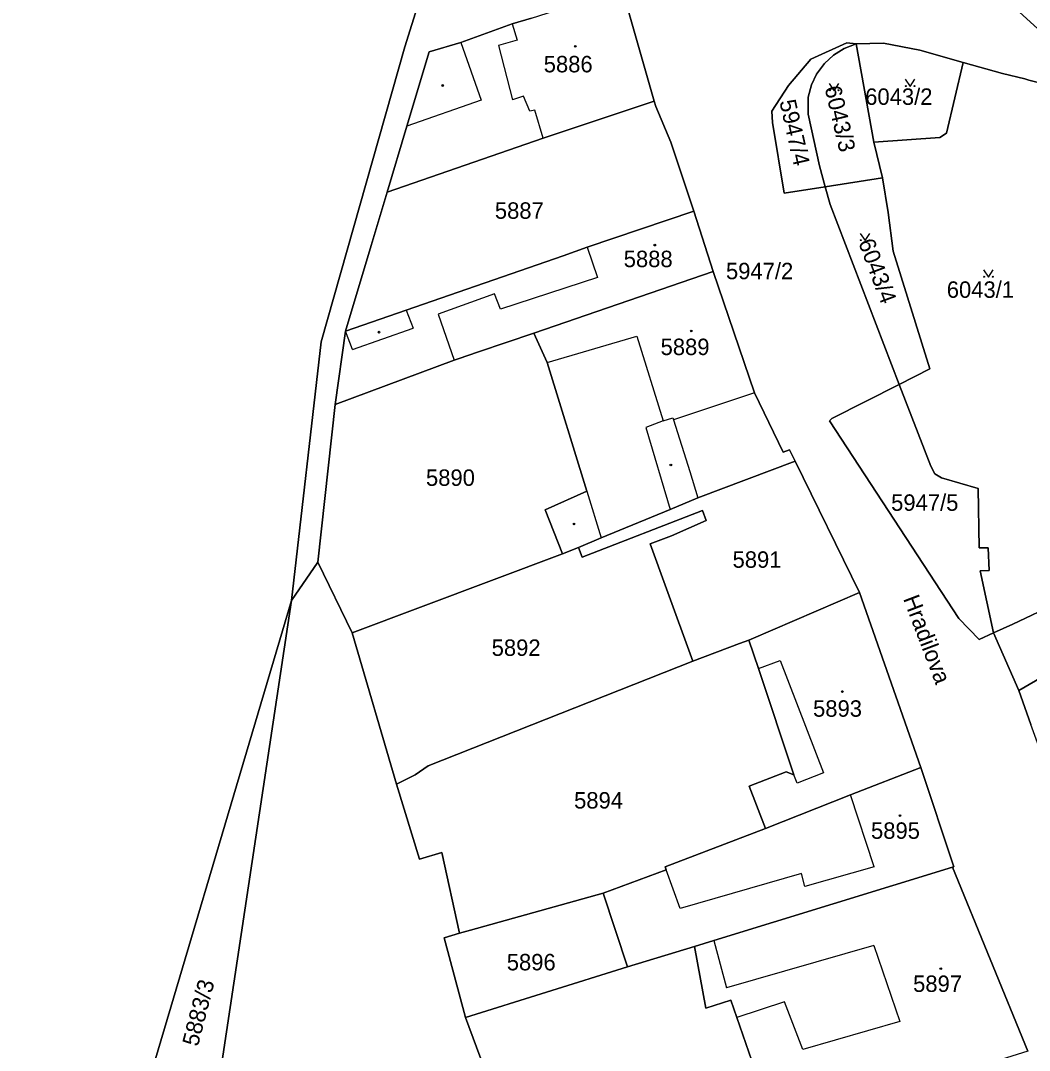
# Model space of a CAD drawing. Extents: x -596233 to -595156, y -1161235 to -1159375.
# Drawn here: x -595977.7 to -595873.5, y -1159916.5 to -1159810 of the extents above; entities that cross this region are included whole.
import ezdxf

# ---------------------------------------------------------------- set-up
doc = ezdxf.new("R2010")
doc.units = 0
for name, color, linetype in [('KN_CAR_KR', 7, 'Continuous'), ('KN_KULTURY', 7, 'Continuous'), ('KN_PARC_CIS_POZ', 7, 'Continuous'), ('KN_PARC_CIS_STAV', 7, 'Continuous'), ('KN_PARC_PLOCHA', 7, 'Continuous'), ('KN_ULICE', 7, 'Continuous'), ('parcely_l', 7, 'Continuous')]:
    doc.layers.add(name, color=color, linetype=linetype)

msp = doc.modelspace()

# ---------------------------------------------------------------- linework, layer by layer
at = {"layer": 'KN_CAR_KR'}
for points in [[(-595926.92, -1159810.36), (-595926.41, -1159812.04)], [(-595932.25, -1159812.3), (-595930.13, -1159818.27)], [(-595926.41, -1159812.04), (-595928.33, -1159812.59)], [(-595928.33, -1159812.59), (-595926.9, -1159818.22)], [(-595925.74, -1159817.85), (-595926.9, -1159818.22)], [(-595925.09, -1159819.39), (-595925.74, -1159817.85)], [(-595930.13, -1159818.27), (-595937.81, -1159820.95)], [(-595924.6, -1159819.28), (-595925.09, -1159819.39)], [(-595923.71, -1159822.19), (-595924.6, -1159819.28)], [(-595919.16, -1159833.47), (-595918.11, -1159836.6)], [(-595918.11, -1159836.6), (-595928.14, -1159839.87)], [(-595928.74, -1159838.27), (-595934.57, -1159840.37)], [(-595928.14, -1159839.87), (-595928.74, -1159838.27)], [(-595937.87, -1159839.96), (-595937.15, -1159841.82)], [(-595934.57, -1159840.37), (-595932.91, -1159845.14)], [(-595943.43, -1159844.03), (-595944.15, -1159842.15)], [(-595943.43, -1159844.03), (-595937.15, -1159841.82)], [(-595923.31, -1159845.39), (-595914.05, -1159842.66)], [(-595914.05, -1159842.66), (-595911.33, -1159851.4)], [(-595901.88, -1159848.51), (-595910.26, -1159851.32)], [(-595911.33, -1159851.4), (-595913.12, -1159852.09)], [(-595911.33, -1159851.4), (-595910.33, -1159851.09)], [(-595910.33, -1159851.09), (-595910.26, -1159851.32)], [(-595910.26, -1159851.32), (-595908.58, -1159856.63)], [(-595913.12, -1159852.09), (-595910.58, -1159860.57)], [(-595908.58, -1159856.63), (-595907.72, -1159859.38)], [(-595919.22, -1159858.69), (-595917.72, -1159863.52)], [(-595901.46, -1159877), (-595899.24, -1159876.2)], [(-595899.24, -1159876.2), (-595894.76, -1159887.8)], [(-595897.46, -1159888.88), (-595897.82, -1159888.01)], [(-595894.76, -1159887.8), (-595897.46, -1159888.88)], [(-595889.52, -1159897.52), (-595891.94, -1159890.07)], [(-595909.56, -1159901.82), (-595911, -1159897.83)], [(-595889.52, -1159897.52), (-595896.66, -1159899.54)], [(-595897.03, -1159898.19), (-595909.56, -1159901.82)], [(-595896.66, -1159899.54), (-595897.03, -1159898.19)], [(-595906.07, -1159905.12), (-595904.76, -1159910.03)], [(-595889.56, -1159905.66), (-595904.76, -1159910.03)], [(-595889.56, -1159905.66), (-595886.87, -1159913.49)], [(-595898.79, -1159911.48), (-595903.7, -1159913.1)], [(-595896.87, -1159916.41), (-595898.79, -1159911.48)], [(-595886.87, -1159913.49), (-595896.87, -1159916.41)]]:
    msp.add_lwpolyline(points, dxfattribs=at)
at = {"layer": 'KN_KULTURY'}
for points in [[(-595894.1518, -1159816.5316), (-595893.6518, -1159817.2816), (-595893.1518, -1159816.5316)], [(-595886.2918, -1159816.1016), (-595885.7918, -1159816.8516), (-595885.2918, -1159816.1016)], [(-595890.9518, -1159832.0316), (-595890.4518, -1159832.7816), (-595889.9518, -1159832.0316)], [(-595878.2018, -1159835.8116), (-595877.7018, -1159836.5616), (-595877.2018, -1159835.8116)]]:
    msp.add_lwpolyline(points, dxfattribs=at)
for centre, radius in [((-595920.4, -1159812.69), 0.09), ((-595920.4, -1159812.69), 0.0398), ((-595934.11, -1159816.74), 0.09), ((-595934.11, -1159816.74), 0.0398), ((-595886.242, -1159816.8014), 0.05), ((-595885.3426, -1159816.8014), 0.05), ((-595894.102, -1159817.2314), 0.05), ((-595893.2026, -1159817.2314), 0.05), ((-595890.902, -1159832.7314), 0.05), ((-595890.0026, -1159832.7314), 0.05), ((-595912.19, -1159833.24), 0.09), ((-595912.19, -1159833.24), 0.0398), ((-595878.152, -1159836.5114), 0.05), ((-595877.2526, -1159836.5114), 0.05), ((-595940.69, -1159842.24), 0.09), ((-595940.69, -1159842.24), 0.0398), ((-595908.41, -1159842.12), 0.09), ((-595908.41, -1159842.12), 0.0398), ((-595910.53, -1159855.97), 0.09), ((-595910.53, -1159855.97), 0.0398), ((-595920.54, -1159862.07), 0.09), ((-595920.54, -1159862.07), 0.0398), ((-595892.8, -1159879.4), 0.09), ((-595892.8, -1159879.4), 0.0398), ((-595886.84, -1159892.22), 0.09), ((-595886.84, -1159892.22), 0.0398), ((-595882.63, -1159908.04), 0.09), ((-595882.63, -1159908.04), 0.0398)]:
    msp.add_circle(centre, radius, dxfattribs=at)
at = {"layer": 'KN_PARC_PLOCHA'}
for points in [[(-595897.41, -1159716.51), (-595909.7, -1159742.04), (-595915.62, -1159754.32), (-595918.62, -1159754.43), (-595921.7, -1159762.89), (-595927.93, -1159780.47), (-595938.03, -1159812.75), (-595946.66, -1159843.25), (-595949.72, -1159869.97), (-595967.89, -1159931.2), (-595979.93, -1159972.12)], [(-595909.39, -1159777.39), (-595861.61, -1159820.87)], [(-595801.63, -1159867.91), (-595805.67, -1159870.77), (-595808.71, -1159866.31), (-595805.31, -1159863.89), (-595808.05, -1159860.57), (-595809.82, -1159858.33), (-595811.59, -1159856.09), (-595813.36, -1159853.85), (-595815.14, -1159851.6), (-595816.04, -1159852.34), (-595817.45, -1159850.76), (-595825.48, -1159841.82), (-595829.07, -1159838.82), (-595831.66, -1159837.16), (-595832.54, -1159836.6), (-595835.57, -1159834.72), (-595838.74, -1159833.07), (-595844.95, -1159829.84), (-595851.06, -1159826.67), (-595858.18, -1159822.96), (-595858.71, -1159822.68), (-595860.83, -1159821.58), (-595861.61, -1159820.87), (-595909.39, -1159777.39)], [(-595924.93, -1159809.79), (-595926.92, -1159810.36), (-595932.25, -1159812.3), (-595935.5, -1159813.25), (-595937.81, -1159820.95), (-595939.85, -1159827.78), (-595941.49, -1159833.27), (-595944.15, -1159842.15), (-595945.24, -1159849.72), (-595947.03, -1159866.01), (-595949.72, -1159869.97), (-595946.66, -1159843.25), (-595938.03, -1159812.75), (-595927.93, -1159780.47)], [(-595873.63, -1159916.58), (-595881.42, -1159897.55), (-595881.29, -1159897.5), (-595884.7, -1159887.25), (-595891.01, -1159869.17), (-595897.69, -1159855.59), (-595898.26, -1159854.42), (-595898.91, -1159854.64), (-595901.88, -1159848.51), (-595906.15, -1159835.96), (-595908.15, -1159829.73), (-595910.54, -1159822.61), (-595912.08, -1159818.91), (-595912.24, -1159818.36), (-595915.56, -1159806.73)], [(-595870.27, -1159817.02), (-595873.52, -1159816.2), (-595873.92, -1159816.04), (-595876.26, -1159815.49), (-595880.32, -1159814.35), (-595884.79, -1159813.1), (-595888.55, -1159812.38), (-595891.38, -1159812.42), (-595892.33, -1159812.34), (-595896.07, -1159814.03), (-595898.38, -1159816.73), (-595900.08, -1159819.39), (-595900.02, -1159820.55), (-595898.8, -1159827.86), (-595894.57, -1159827.21), (-595894.07, -1159829.04), (-595886.93, -1159847.64), (-595893.87, -1159851.17), (-595894.12, -1159851.4), (-595880.77, -1159871.83), (-595878.66, -1159874.02), (-595877.19, -1159873.34), (-595874.55, -1159879.3), (-595873.3, -1159882.8)], [(-595870.51, -1159870.23), (-595875.19, -1159872.42), (-595877.19, -1159873.34), (-595878.56, -1159866.91), (-595877.64, -1159866.89), (-595877.71, -1159864.53), (-595878.66, -1159864.53), (-595878.77, -1159858.39), (-595882.54, -1159857.29), (-595883.24, -1159856.88), (-595883.64, -1159856.1), (-595886.93, -1159847.64), (-595883.74, -1159846.02), (-595887.54, -1159833.86), (-595888.06, -1159829.86), (-595888.64, -1159826.3), (-595889.54, -1159822.6), (-595882.74, -1159822.1), (-595882.04, -1159821.66), (-595880.32, -1159814.35), (-595876.26, -1159815.49), (-595873.92, -1159816.04), (-595873.52, -1159816.2), (-595870.27, -1159817.02)]]:
    msp.add_lwpolyline(points, dxfattribs=at)
for points in [[(-595912.24, -1159818.36), (-595923.71, -1159822.19), (-595939.85, -1159827.78), (-595937.81, -1159820.95), (-595935.5, -1159813.25), (-595932.25, -1159812.3), (-595926.92, -1159810.36), (-595924.93, -1159809.79), (-595915.56, -1159806.73)], [(-595891.38, -1159812.42), (-595892.61, -1159812.92), (-595893.73, -1159813.61), (-595894.66, -1159814.46), (-595895.46, -1159815.56), (-595895.98, -1159816.66), (-595896.32, -1159817.94), (-595896.33, -1159819.69), (-595895.17, -1159825.04), (-595894.57, -1159827.21), (-595898.8, -1159827.86), (-595900.02, -1159820.55), (-595900.08, -1159819.39), (-595898.38, -1159816.73), (-595896.07, -1159814.03), (-595892.33, -1159812.34)], [(-595889.54, -1159822.6), (-595888.64, -1159826.3), (-595894.57, -1159827.21), (-595895.17, -1159825.04), (-595896.33, -1159819.69), (-595896.32, -1159817.94), (-595895.98, -1159816.66), (-595895.46, -1159815.56), (-595894.66, -1159814.46), (-595893.73, -1159813.61), (-595892.61, -1159812.92), (-595891.38, -1159812.42)], [(-595880.32, -1159814.35), (-595882.04, -1159821.66), (-595882.74, -1159822.1), (-595889.54, -1159822.6), (-595891.38, -1159812.42), (-595888.55, -1159812.38), (-595884.79, -1159813.1)], [(-595908.15, -1159829.73), (-595919.16, -1159833.47), (-595921.66, -1159834.34), (-595937.87, -1159839.96), (-595944.15, -1159842.15), (-595941.49, -1159833.27), (-595939.85, -1159827.78), (-595923.71, -1159822.19), (-595912.24, -1159818.36), (-595912.08, -1159818.91), (-595910.54, -1159822.61)], [(-595886.93, -1159847.64), (-595894.07, -1159829.04), (-595894.57, -1159827.21), (-595888.64, -1159826.3), (-595888.06, -1159829.86), (-595887.54, -1159833.86), (-595883.74, -1159846.02)], [(-595906.15, -1159835.96), (-595924.69, -1159842.34), (-595930.4, -1159844.29), (-595932.51, -1159845), (-595932.91, -1159845.14), (-595945.24, -1159849.72), (-595944.15, -1159842.15), (-595937.87, -1159839.96), (-595921.66, -1159834.34), (-595919.16, -1159833.47), (-595908.15, -1159829.73)], [(-595897.69, -1159855.59), (-595907.72, -1159859.38), (-595910.58, -1159860.57), (-595917.72, -1159863.52), (-595920.07, -1159864.49), (-595921.73, -1159865.17), (-595923.53, -1159860.62), (-595919.22, -1159858.69), (-595923.31, -1159845.39), (-595924.69, -1159842.34), (-595906.15, -1159835.96), (-595901.88, -1159848.51), (-595898.91, -1159854.64), (-595898.26, -1159854.42)], [(-595921.73, -1159865.17), (-595943.46, -1159873.31), (-595947.03, -1159866.01), (-595945.24, -1159849.72), (-595932.91, -1159845.14), (-595932.51, -1159845), (-595930.4, -1159844.29), (-595924.69, -1159842.34), (-595923.31, -1159845.39), (-595919.22, -1159858.69), (-595923.53, -1159860.62)], [(-595877.19, -1159873.34), (-595878.66, -1159874.02), (-595880.77, -1159871.83), (-595894.12, -1159851.4), (-595893.87, -1159851.17), (-595886.93, -1159847.64), (-595883.64, -1159856.1), (-595883.24, -1159856.88), (-595882.54, -1159857.29), (-595878.77, -1159858.39), (-595878.66, -1159864.53), (-595877.71, -1159864.53), (-595877.64, -1159866.89), (-595878.56, -1159866.91)], [(-595891.01, -1159869.17), (-595902.21, -1159873.97), (-595902.48, -1159874.08), (-595902.96, -1159874.26), (-595903.42, -1159874.43), (-595908.24, -1159876.27), (-595910.97, -1159868.76), (-595912.65, -1159864.14), (-595910.45, -1159863.29), (-595906.86, -1159861.72), (-595907.24, -1159860.68), (-595919.69, -1159865.51), (-595920.07, -1159864.49), (-595917.72, -1159863.52), (-595910.58, -1159860.57), (-595907.72, -1159859.38), (-595897.69, -1159855.59)], [(-595863.72, -1159859.6), (-595860.45, -1159864.35), (-595857.17, -1159869.19), (-595874.55, -1159879.3), (-595877.19, -1159873.34), (-595875.19, -1159872.42), (-595870.51, -1159870.23), (-595865.67, -1159868.21), (-595868.24, -1159861.63), (-595867.6, -1159855.84), (-595866.31, -1159855.85)], [(-595908.24, -1159876.27), (-595935.62, -1159887.07), (-595936.96, -1159888), (-595938.87, -1159888.98), (-595943.46, -1159873.31), (-595921.73, -1159865.17), (-595920.07, -1159864.49), (-595919.69, -1159865.51), (-595907.24, -1159860.68), (-595906.86, -1159861.72), (-595910.45, -1159863.29), (-595912.65, -1159864.14), (-595910.97, -1159868.76)], [(-595943.46, -1159873.31), (-595938.87, -1159888.98), (-595936.49, -1159896.73), (-595934.19, -1159896.02), (-595932.37, -1159904.39), (-595933.94, -1159904.85), (-595931.75, -1159913.1), (-595923.92, -1159934.2), (-595921.98, -1159939.82), (-595918.07, -1159950.62), (-595917.92, -1159950.99), (-595931.97, -1159950.55), (-595947.93, -1160004.2), (-595922.4, -1160008.27), (-595959.81, -1160018.52), (-595953.87, -1160000.73), (-595936.44, -1159946.45), (-595938.3, -1159945.71), (-595937.78, -1159944.14), (-595943.41, -1159942.24), (-595942.27, -1159939.72), (-595959.4, -1159934.02), (-595949.72, -1159869.97), (-595947.03, -1159866.01)], [(-595959.4, -1159934.02), (-595967.89, -1159931.2), (-595949.72, -1159869.97)], [(-595884.7, -1159887.25), (-595891.94, -1159890.07), (-595900.74, -1159893.55), (-595902.43, -1159889.17), (-595898.59, -1159887.68), (-595897.82, -1159888.01), (-595901.46, -1159877), (-595902.48, -1159874.08), (-595902.21, -1159873.97), (-595891.01, -1159869.17)], [(-595853.26, -1159871.01), (-595844.55, -1159875.06), (-595844.49, -1159875.09), (-595845.51, -1159881.53), (-595846.82, -1159889.33), (-595872.35, -1159885.46), (-595873.3, -1159882.8), (-595874.55, -1159879.3), (-595857.17, -1159869.19), (-595856.42, -1159869.54)], [(-595900.74, -1159893.55), (-595911.12, -1159897.5), (-595911, -1159897.83), (-595917.52, -1159900.25), (-595931.25, -1159904.08), (-595932.37, -1159904.39), (-595934.19, -1159896.02), (-595936.49, -1159896.73), (-595938.87, -1159888.98), (-595936.96, -1159888), (-595935.62, -1159887.07), (-595908.24, -1159876.27), (-595903.42, -1159874.43), (-595902.96, -1159874.26), (-595902.48, -1159874.08), (-595901.46, -1159877), (-595897.82, -1159888.01), (-595898.59, -1159887.68), (-595902.43, -1159889.17)], [(-595881.42, -1159897.55), (-595906.07, -1159905.12), (-595908.08, -1159905.74), (-595914.99, -1159907.86), (-595917.52, -1159900.25), (-595911, -1159897.83), (-595911.12, -1159897.5), (-595900.74, -1159893.55), (-595891.94, -1159890.07), (-595884.7, -1159887.25), (-595881.29, -1159897.5)], [(-595873.63, -1159916.58), (-595882.09, -1159919.24), (-595893.56, -1159922.94), (-595893.52, -1159923.05), (-595899.15, -1159924.8), (-595899.23, -1159924.6), (-595899.68, -1159924.75), (-595903.7, -1159913.1), (-595904.32, -1159911.31), (-595906.92, -1159912.12), (-595908.08, -1159905.74), (-595906.07, -1159905.12), (-595881.42, -1159897.55)], [(-595914.99, -1159907.86), (-595931.75, -1159913.1), (-595933.94, -1159904.85), (-595932.37, -1159904.39), (-595931.25, -1159904.08), (-595917.52, -1159900.25)], [(-595899.68, -1159924.75), (-595904.96, -1159926.46), (-595922.5, -1159933.72), (-595923.92, -1159934.2), (-595931.75, -1159913.1), (-595914.99, -1159907.86), (-595908.08, -1159905.74), (-595906.92, -1159912.12), (-595904.32, -1159911.31), (-595903.7, -1159913.1)]]:
    msp.add_lwpolyline(points, close=True, dxfattribs=at)
at = {"layer": 'parcely_l'}
for points in [[(-595915.62, -1159754.32), (-595918.62, -1159754.43), (-595921.7, -1159762.89), (-595927.93, -1159780.47), (-595938.03, -1159812.75), (-595946.66, -1159843.25), (-595949.72, -1159869.97)], [(-595861.61, -1159820.87), (-595909.39, -1159777.39)], [(-595939.85, -1159827.78), (-595937.81, -1159820.95), (-595935.5, -1159813.25), (-595932.25, -1159812.3), (-595926.92, -1159810.36), (-595924.93, -1159809.79), (-595915.56, -1159806.73)], [(-595912.24, -1159818.36), (-595915.56, -1159806.73)], [(-595891.38, -1159812.42), (-595892.33, -1159812.34), (-595896.07, -1159814.03), (-595898.38, -1159816.73), (-595900.08, -1159819.39), (-595900.02, -1159820.55), (-595898.8, -1159827.86), (-595894.57, -1159827.21)], [(-595894.57, -1159827.21), (-595895.17, -1159825.04), (-595896.33, -1159819.69), (-595896.32, -1159817.94), (-595895.98, -1159816.66), (-595895.46, -1159815.56), (-595894.66, -1159814.46), (-595893.73, -1159813.61), (-595892.61, -1159812.92), (-595891.38, -1159812.42)], [(-595891.38, -1159812.42), (-595888.55, -1159812.38), (-595884.79, -1159813.1), (-595880.32, -1159814.35)], [(-595889.54, -1159822.6), (-595891.38, -1159812.42)], [(-595880.32, -1159814.35), (-595882.04, -1159821.66), (-595882.74, -1159822.1), (-595889.54, -1159822.6)], [(-595861.61, -1159820.87), (-595867.31, -1159818.12), (-595870.27, -1159817.02), (-595873.52, -1159816.2), (-595873.92, -1159816.04), (-595876.26, -1159815.49), (-595880.32, -1159814.35)], [(-595912.24, -1159818.36), (-595923.71, -1159822.19), (-595939.85, -1159827.78)], [(-595908.15, -1159829.73), (-595910.54, -1159822.61), (-595912.08, -1159818.91), (-595912.24, -1159818.36)], [(-595889.54, -1159822.6), (-595888.64, -1159826.3)], [(-595894.57, -1159827.21), (-595888.64, -1159826.3)], [(-595888.64, -1159826.3), (-595888.06, -1159829.86), (-595887.54, -1159833.86), (-595883.74, -1159846.02), (-595886.93, -1159847.64)], [(-595886.93, -1159847.64), (-595894.07, -1159829.04), (-595894.57, -1159827.21)], [(-595944.15, -1159842.15), (-595941.49, -1159833.27), (-595939.85, -1159827.78)], [(-595944.15, -1159842.15), (-595937.87, -1159839.96), (-595921.66, -1159834.34), (-595919.16, -1159833.47), (-595908.15, -1159829.73)], [(-595908.15, -1159829.73), (-595906.15, -1159835.96)], [(-595906.15, -1159835.96), (-595924.69, -1159842.34)], [(-595897.69, -1159855.59), (-595898.26, -1159854.42), (-595898.91, -1159854.64), (-595901.88, -1159848.51), (-595906.15, -1159835.96)], [(-595945.24, -1159849.72), (-595944.15, -1159842.15)], [(-595945.24, -1159849.72), (-595932.91, -1159845.14), (-595932.51, -1159845), (-595930.4, -1159844.29), (-595924.69, -1159842.34)], [(-595924.69, -1159842.34), (-595923.31, -1159845.39), (-595919.22, -1159858.69), (-595923.53, -1159860.62), (-595921.73, -1159865.17)], [(-595886.93, -1159847.64), (-595893.87, -1159851.17), (-595894.12, -1159851.4), (-595880.77, -1159871.83), (-595878.66, -1159874.02), (-595877.19, -1159873.34)], [(-595877.19, -1159873.34), (-595878.56, -1159866.91), (-595877.64, -1159866.89), (-595877.71, -1159864.53), (-595878.66, -1159864.53), (-595878.77, -1159858.39), (-595882.54, -1159857.29), (-595883.24, -1159856.88), (-595883.64, -1159856.1), (-595886.93, -1159847.64)], [(-595947.03, -1159866.01), (-595945.24, -1159849.72)], [(-595920.07, -1159864.49), (-595917.72, -1159863.52), (-595910.58, -1159860.57), (-595907.72, -1159859.38), (-595897.69, -1159855.59)], [(-595891.01, -1159869.17), (-595897.69, -1159855.59)], [(-595877.19, -1159873.34), (-595875.19, -1159872.42), (-595870.51, -1159870.23), (-595865.67, -1159868.21), (-595868.24, -1159861.63), (-595867.6, -1159855.84)], [(-595908.24, -1159876.27), (-595910.97, -1159868.76), (-595912.65, -1159864.14), (-595910.45, -1159863.29), (-595906.86, -1159861.72), (-595907.24, -1159860.68), (-595919.69, -1159865.51), (-595920.07, -1159864.49)], [(-595920.07, -1159864.49), (-595921.73, -1159865.17)], [(-595921.73, -1159865.17), (-595943.46, -1159873.31)], [(-595949.72, -1159869.97), (-595947.03, -1159866.01)], [(-595943.46, -1159873.31), (-595947.03, -1159866.01)], [(-595949.72, -1159869.97), (-595967.89, -1159931.2)], [(-595949.72, -1159869.97), (-595959.4, -1159934.02)], [(-595902.48, -1159874.08), (-595902.21, -1159873.97), (-595891.01, -1159869.17)], [(-595884.7, -1159887.25), (-595891.01, -1159869.17)], [(-595874.55, -1159879.3), (-595857.17, -1159869.19)], [(-595943.46, -1159873.31), (-595938.87, -1159888.98)], [(-595877.19, -1159873.34), (-595874.55, -1159879.3)], [(-595908.24, -1159876.27), (-595903.42, -1159874.43), (-595902.96, -1159874.26), (-595902.48, -1159874.08)], [(-595900.74, -1159893.55), (-595902.43, -1159889.17), (-595898.59, -1159887.68), (-595897.82, -1159888.01), (-595901.46, -1159877), (-595902.48, -1159874.08)], [(-595938.87, -1159888.98), (-595936.96, -1159888), (-595935.62, -1159887.07), (-595908.24, -1159876.27)], [(-595872.35, -1159885.46), (-595873.3, -1159882.8), (-595874.55, -1159879.3)], [(-595884.7, -1159887.25), (-595891.94, -1159890.07), (-595900.74, -1159893.55)], [(-595881.42, -1159897.55), (-595881.29, -1159897.5), (-595884.7, -1159887.25)], [(-595938.87, -1159888.98), (-595936.49, -1159896.73), (-595934.19, -1159896.02), (-595932.37, -1159904.39)], [(-595900.74, -1159893.55), (-595911.12, -1159897.5), (-595911, -1159897.83), (-595917.52, -1159900.25)], [(-595908.08, -1159905.74), (-595906.07, -1159905.12), (-595881.42, -1159897.55)], [(-595873.63, -1159916.58), (-595881.42, -1159897.55)], [(-595932.37, -1159904.39), (-595931.25, -1159904.08), (-595917.52, -1159900.25)], [(-595917.52, -1159900.25), (-595914.99, -1159907.86)], [(-595931.75, -1159913.1), (-595933.94, -1159904.85), (-595932.37, -1159904.39)], [(-595914.99, -1159907.86), (-595908.08, -1159905.74)], [(-595908.08, -1159905.74), (-595906.92, -1159912.12), (-595904.32, -1159911.31), (-595903.7, -1159913.1), (-595899.68, -1159924.75)], [(-595931.75, -1159913.1), (-595914.99, -1159907.86)], [(-595923.92, -1159934.2), (-595931.75, -1159913.1)]]:
    msp.add_lwpolyline(points, dxfattribs=at)

# ---------------------------------------------------------------- texts
at = {"layer": 'KN_PARC_CIS_POZ'}
for s, rotation, p in [('6043/3', 283.131032, (-595894.6442, -1159816.9693)), ('5947/4', 282.688439, (-595899.318, -1159818.391)), ('6043/4', 290.501609, (-595891.1769, -1159832.9485)), ('5883/3', 75.557217, (-595959.4113, -1159916.1644))]:
    msp.add_text(s, height=1.7, rotation=rotation, dxfattribs=at).set_placement(p)
for s, p in [('6043/2', (-595890.4366, -1159818.74)), ('5887', (-595928.7166, -1159830.52)), ('5947/2', (-595904.8266, -1159836.77)), ('6043/1', (-595882.0066, -1159838.69)), ('5890', (-595935.8366, -1159858.13)), ('5947/5', (-595887.7566, -1159860.71)), ('5892', (-595929.0466, -1159875.71)), ('5894', (-595920.5266, -1159891.49)), ('5896', (-595927.4866, -1159908.22))]:
    msp.add_text(s, height=1.7, dxfattribs=at).set_placement(p)
at = {"layer": 'KN_PARC_CIS_STAV'}
for s, p in [('5886', (-595923.6666, -1159815.38)), ('5888', (-595915.3966, -1159835.52)), ('5889', (-595911.5866, -1159844.61)), ('5891', (-595904.1466, -1159866.6)), ('5893', (-595895.8266, -1159882)), ('5895', (-595889.8366, -1159894.62)), ('5897', (-595885.4866, -1159910.45))]:
    msp.add_text(s, height=1.7, dxfattribs=at).set_placement(p)
at = {"layer": 'KN_ULICE'}
for s, height, rotation, p in [('Svitavská strouha', 3.4, 313.199975, (-595889.0153, -1159789.3361)), ('Hradilova', 1.7, 290.808331, (-595886.5369, -1159869.7939))]:
    msp.add_text(s, height=height, rotation=rotation, dxfattribs=at).set_placement(p)

doc.saveas('drawing.dxf')
